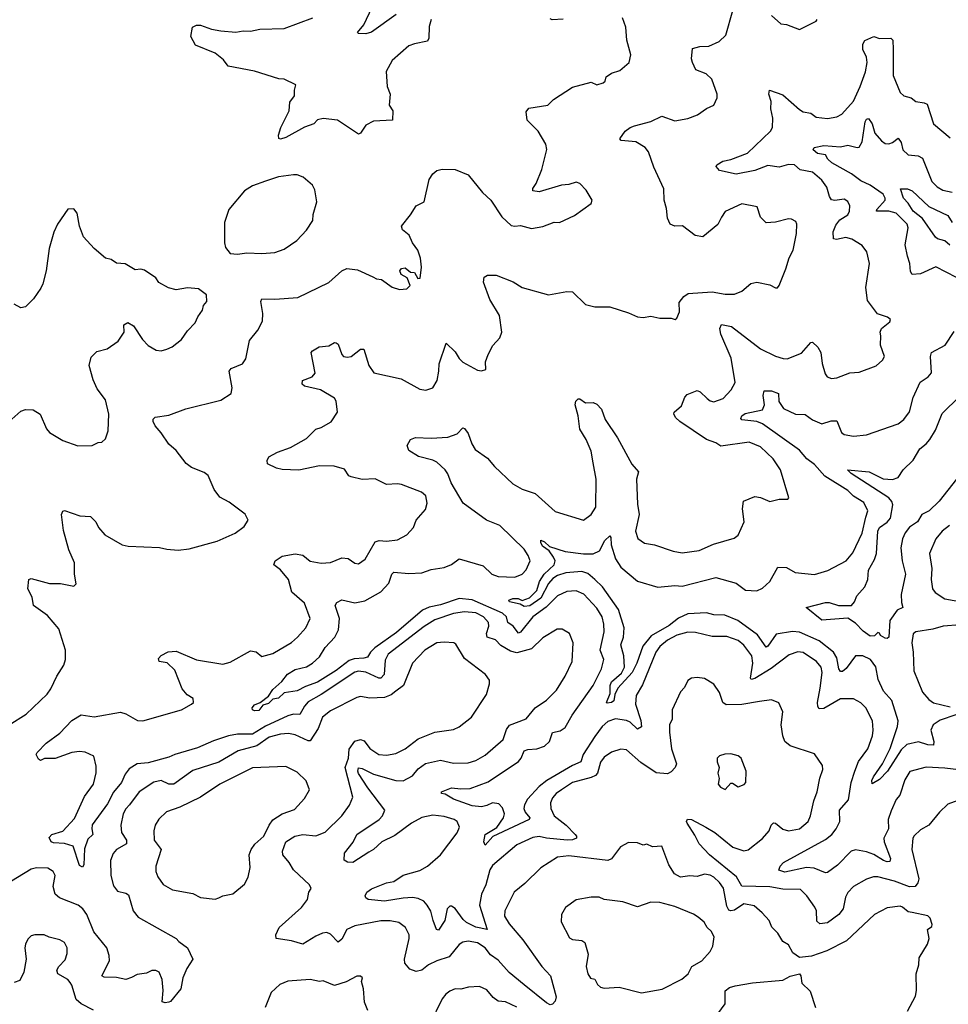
# Model space of a CAD drawing. Extents: x 1954678 to 2060275, y 904822 to 1016299.
# Tile 409 of 467: x 2024494 to 2029484, y 985542 to 990835. Entities that reach past the tile are written whole.
import ezdxf

# ---------------------------------------------------------------- set-up
doc = ezdxf.new("R2010")
doc.units = 0

msp = doc.modelspace()

# ---------------------------------------------------------------- linework, layer by layer
at = {"layer": '0CON20XD'}
for points in [[(2026516.6, 990863.4), (2026385, 990768), (2026355, 990758.8), (2026315, 990760), (2026310, 990765), (2026342.9, 990807.1), (2026388.5, 990901.5)], [(2028265, 989773.3), (2028246, 989734), (2028165, 989668), (2028124.4, 989674.4), (2028055.8, 989725.8), (2028015, 989725.6), (2027989.2, 989735), (2027975, 989767.5), (2027970.3, 989820.3), (2027956.9, 989865), (2027955.7, 989925.7), (2027901.4, 990041.4), (2027873.3, 990125), (2027855, 990147.8), (2027805, 990177.8), (2027726.2, 990186.2), (2027718.8, 990195), (2027748.6, 990235), (2027775, 990255.5), (2027798.8, 990265), (2027885, 990287.8), (2027945, 990316.7), (2028015, 990290.6), (2028085, 990304.4), (2028136.4, 990323.6), (2028185, 990358), (2028224.2, 990375.8), (2028242, 990415), (2028242, 990435), (2028214, 990515), (2028183.2, 990543.2), (2028128, 990565), (2028110, 990605), (2028103.6, 990625), (2028110, 990680), (2028149.2, 990690.8), (2028197.5, 990692.5), (2028252.5, 990717.5), (2028288.9, 990751.1), (2028326.4, 990883.6)], [(2028535, 990858), (2028585, 990812.9), (2028615, 990808.8), (2028685, 990782.5), (2028773.9, 990826.1), (2028778.8, 990835)], [(2024436.6, 987043.4), (2024528.6, 987101.4), (2024641.7, 987208.3), (2024662.2, 987237.8), (2024693.4, 987306.6), (2024731.9, 987365), (2024739.4, 987395), (2024740.5, 987445), (2024705, 987561.2), (2024642.7, 987632.7), (2024568.9, 987685), (2024560.3, 987730.3), (2024537.5, 987775), (2024542.5, 987825), (2024555, 987830), (2024655, 987804.2), (2024713.9, 987803.9), (2024785, 987790), (2024797, 987803), (2024788.8, 987855), (2024788, 987915), (2024757.5, 987985), (2024728.6, 988088.6), (2024719.2, 988175), (2024725, 988192.5), (2024735, 988196), (2024817.3, 988167.3), (2024875, 988163.8), (2024903.8, 988135), (2024918, 988105), (2024951.2, 988065), (2025045, 988012), (2025076.1, 988003.9), (2025245, 987997.5), (2025285, 987988), (2025345, 987984), (2025405, 987990), (2025555, 988031.4), (2025652.5, 988075), (2025699.5, 988110.5), (2025722.5, 988145), (2025706.4, 988176.4), (2025620.5, 988240.5), (2025568.8, 988268.8), (2025538.7, 988308.7), (2025507.5, 988385), (2025485, 988401.4), (2025416.7, 988426.7), (2025388.2, 988448.2), (2025335, 988518.8), (2025295, 988553.8), (2025255, 988613.8), (2025222.4, 988652.4), (2025212, 988675), (2025212, 988688), (2025221.7, 988698.3), (2025295, 988708), (2025387.3, 988742.7), (2025575, 988788.8), (2025630, 988825), (2025635.7, 988855), (2025620, 988945), (2025630.5, 988959.5), (2025691.2, 988985), (2025708.7, 989011.3), (2025729.7, 989110.3), (2025773.6, 989166.4), (2025798.1, 989215), (2025800.9, 989255), (2025790.7, 989319.3), (2025795.7, 989334.3), (2025865, 989332.2), (2025988.3, 989341.7), (2026155, 989421.4), (2026224.5, 989485.5), (2026252.4, 989497.6), (2026310, 989490), (2026391.9, 989451.9), (2026411.7, 989441.7), (2026437.9, 989437.9), (2026495, 989396.2), (2026535, 989383.8), (2026575, 989387.5), (2026592.5, 989405), (2026576.7, 989446.7), (2026543.8, 989465), (2026536.7, 989485), (2026545, 989497.5), (2026565, 989500), (2026595, 989477.5), (2026616.1, 989476.1), (2026633.6, 989443.6), (2026646.2, 989445), (2026653.3, 989505), (2026647.7, 989552.3), (2026634.3, 989595), (2026605.8, 989635), (2026586.4, 989676.4), (2026551.4, 989705), (2026545.8, 989725), (2026594.3, 989785), (2026623.8, 989835), (2026668, 989855), (2026694.2, 989975.8), (2026713.6, 990006.4), (2026735.5, 990024.5), (2026765, 990030.6), (2026835, 990030), (2026905, 990001.2), (2026981.2, 989905), (2027026.2, 989865), (2027084.2, 989774.2), (2027135, 989728), (2027155, 989724), (2027185, 989728), (2027245, 989712), (2027305, 989722.9), (2027366.1, 989746.1), (2027395, 989743.8), (2027475, 989782.5), (2027565, 989847.5), (2027570, 989865), (2027537.7, 989917.7), (2027505, 989953.3), (2027485, 989961.2), (2027445, 989949.2), (2027405, 989945.6), (2027285, 989909.2), (2027252.5, 989915), (2027252.3, 989927.7), (2027270, 989955), (2027300.5, 990029.5), (2027326.8, 990136.8), (2027321.4, 990165), (2027280.6, 990235), (2027222, 990295), (2027215, 990340), (2027230.7, 990359.3), (2027332.5, 990375), (2027363.3, 990405), (2027465, 990472.5), (2027565, 990498), (2027595, 990484), (2027630, 990495), (2027640, 990505), (2027645, 990526.7), (2027675, 990546.7), (2027718.8, 990561.2), (2027768.8, 990605), (2027777.5, 990645), (2027756.2, 990723.8), (2027751.4, 990795), (2027734.2, 990844.2)], [(2026705.5, 990835), (2026695, 990797.5), (2026693.5, 990735), (2026685, 990719.4), (2026615, 990705.5), (2026585, 990693.5), (2026495.8, 990615), (2026463.4, 990556.6), (2026468.6, 990475), (2026485.7, 990435), (2026480, 990375), (2026499.2, 990345), (2026497.5, 990295), (2026395, 990290), (2026355, 990267.5), (2026325.8, 990224.2), (2026315, 990218.8), (2026201.2, 990295), (2026125, 990304.3), (2026095, 990295.6), (2026075, 990274.3), (2026025, 990256.2), (2025925, 990201.5), (2025895, 990192.5), (2025886, 990196), (2025884.1, 990214.1), (2025897.8, 990255), (2025941.5, 990345), (2025945, 990391.2), (2025970.8, 990425), (2025970, 990455), (2025977.5, 990485), (2025915, 990514.3), (2025886.4, 990516.4), (2025755, 990557.5), (2025615, 990584), (2025588.7, 990618.7), (2025545, 990654), (2025438.3, 990698.3), (2025413.3, 990745), (2025422.5, 990795), (2025443.9, 990806.1), (2025465, 990806), (2025524.3, 990784.3), (2025575, 990775.7), (2025655, 990767.1), (2025695, 990775.6), (2025735, 990772.5), (2025785, 990784.3), (2025915, 990788.1), (2026070, 990845)], [(2027415, 990838), (2027355, 990833.3), (2027345, 990838.8)], [(2029122.5, 989135), (2029118.8, 989155), (2029126, 989175), (2029169.5, 989210.5), (2029173, 989223), (2029157.5, 989235), (2029104.2, 989254.2), (2029050.8, 989325), (2029041.4, 989395), (2029060, 989525), (2029046.8, 989586.8), (2029021.7, 989621.7), (2028965.5, 989655.5), (2028933.2, 989663.2), (2028883.1, 989653.1), (2028867.5, 989657.5), (2028866.1, 989695), (2028880.1, 989729.9), (2028901, 989759), (2028944.4, 989785), (2028953.5, 989805), (2028954.5, 989834.5), (2028945, 989858), (2028925, 989870), (2028875, 989862.2), (2028856.9, 989866.9), (2028845.5, 989885), (2028831.5, 989935), (2028805, 989972.7), (2028755, 990015.9), (2028688.3, 990028.3), (2028657.5, 990055), (2028625, 990056.8), (2028575, 990042.3), (2028515, 990051.5), (2028445, 990023.4), (2028345, 990003.8), (2028255, 990023.8), (2028237.5, 990045), (2028240, 990055), (2028272.5, 990075), (2028315, 990082.9), (2028405, 990117.3), (2028529.2, 990235), (2028540, 990255), (2028540.8, 990305), (2028530.6, 990355), (2028532.5, 990395), (2028520.8, 990435), (2028524.2, 990455.8), (2028595, 990430), (2028685, 990352), (2028705, 990340), (2028745, 990332), (2028775, 990310.8), (2028835, 990303.3), (2028885, 990311.8), (2028912.9, 990327.1), (2028975, 990396.9), (2029010.7, 990475), (2029039.6, 990555), (2029048.4, 990605), (2029044.1, 990634.1), (2029024.5, 990675), (2029025, 990702.5), (2029035, 990722), (2029085, 990744.2), (2029115, 990734.4), (2029175.8, 990735.8), (2029185.7, 990725), (2029188.8, 990675), (2029188.8, 990535), (2029225, 990444), (2029245.6, 990425.6), (2029285, 990414.2), (2029310, 990395), (2029355, 990388.2), (2029370, 990380), (2029404.3, 990275), (2029495, 990200)], [(2029528.9, 989448.9), (2029417, 989507), (2029335, 989468.7), (2029290, 989465), (2029280.4, 989480.4), (2029278.5, 989525), (2029265, 989564), (2029252.1, 989625), (2029269.5, 989715), (2029263.6, 989735), (2029204.4, 989795), (2029165, 989805.2), (2029098.6, 989805), (2029099.6, 989815), (2029144.7, 989865), (2029145.6, 989875.6), (2029135, 989896), (2029065, 989945.7), (2029015, 989968.8), (2028965, 990006.4), (2028858.5, 990065), (2028837.3, 990085), (2028825, 990108.6), (2028782, 990115), (2028758.1, 990135), (2028763, 990147), (2028815, 990159.3), (2028905, 990150.9), (2028945, 990160.6), (2028995, 990147.5), (2029005, 990150), (2029021.1, 990178.9), (2029037.1, 990285), (2029045, 990300.8), (2029055, 990304.3), (2029075, 990274.3), (2029090, 990225), (2029125, 990183.3), (2029145, 990170), (2029165, 990167.5), (2029185, 990174.5), (2029215, 990197.5), (2029231.5, 990175), (2029240.6, 990135), (2029268.4, 990108.4), (2029322.4, 990102.4), (2029345, 990090), (2029395, 989965.6), (2029425, 989935.5), (2029455, 989917.9), (2029505, 989908.2)], [(2025665, 989574), (2025715, 989581.2), (2025795, 989577.5), (2025865, 989582.9), (2025915, 989602), (2025982.7, 989647.3), (2026035, 989703.3), (2026070, 989755), (2026071.7, 989788.3), (2026091.2, 989855), (2026079.3, 989919.3), (2026067.5, 989945), (2026018.3, 989988.3), (2025985, 990000), (2025965, 990000), (2025885, 989989.5), (2025815, 989967.5), (2025745, 989942.2), (2025702.9, 989915), (2025618.6, 989815), (2025594.3, 989744.3), (2025593.8, 989635), (2025600.5, 989610.5), (2025625, 989577.5), (2025665, 989574)], [(2029493.1, 989623.1), (2029465, 989646.2), (2029426.5, 989656.5), (2029415.3, 989665.3), (2029346.6, 989766.6), (2029295.8, 989805), (2029268.5, 989848.5), (2029243.6, 989875), (2029227.5, 989925), (2029265, 989925.5), (2029290.8, 989915), (2029380.1, 989830.1), (2029481.3, 989781.3), (2029505.4, 989745)], [(2029555.5, 986644.5), (2029482.4, 986617.6), (2029437.5, 986575), (2029380, 986505), (2029335, 986479.2), (2029301.7, 986448.3), (2029294.3, 986435), (2029287.8, 986375), (2029326.1, 986216.1), (2029321.5, 986195), (2029306.6, 986175), (2029275, 986173.7), (2029195, 986204.3), (2029105, 986228), (2029082.1, 986227.9), (2029044.7, 986215.3), (2028975.3, 986174.7), (2028945, 986143.1), (2028932.3, 986117.7), (2028918.5, 986055), (2028895.6, 986025), (2028835, 985980.6), (2028794.7, 985974.7), (2028778.7, 985988.7), (2028775.3, 986045), (2028766.4, 986065), (2028725, 986125.6), (2028689.8, 986159.8), (2028595, 986160.3), (2028525, 986172.9), (2028375, 986177.3), (2028346.9, 986226.9), (2028201.2, 986345), (2028145, 986404.2), (2028122, 986452), (2028080.6, 986515), (2028077.1, 986525), (2028082.5, 986537.5), (2028105, 986535.5), (2028180.8, 986495), (2028230, 986465), (2028327.3, 986387.3), (2028385, 986366.7), (2028408.1, 986371.9), (2028486.7, 986433.3), (2028521.1, 986475), (2028533.1, 986505), (2028545, 986517.1), (2028556.3, 986516.3), (2028595, 986483.5), (2028625, 986474.5), (2028685, 986485.5), (2028731.1, 986525), (2028744.6, 986555.4), (2028761.8, 986635), (2028780, 986685), (2028793.1, 986756.9), (2028810, 986805), (2028807.5, 986825), (2028765, 986888.8), (2028635, 986930.6), (2028605.6, 986955), (2028594.4, 986985), (2028586.5, 987045), (2028595.8, 987115), (2028573, 987163), (2028535, 987179.2), (2028469.4, 987170.6), (2028375, 987153.5), (2028291.2, 987151.2), (2028273.1, 987165), (2028255, 987217.5), (2028223.7, 987263.7), (2028175, 987292.5), (2028135, 987298.8), (2028104.1, 987295.9), (2028085, 987283.3), (2028067.5, 987245), (2028045, 987221.2), (2028000, 987125), (2028001.2, 987075), (2027986.2, 987045), (2027985.7, 987005), (2027997.1, 986915), (2028023.5, 986835), (2028017.3, 986815), (2027995, 986792.2), (2027975, 986781.1), (2027915, 986785.8), (2027831.8, 986841.8), (2027755, 986910), (2027725, 986914.3), (2027675, 986896.9), (2027635, 986870), (2027615, 986844), (2027599.2, 986785), (2027588, 986772), (2027565, 986760.6), (2027464.3, 986735), (2027405.6, 986695), (2027377.3, 986675), (2027357.9, 986652.1), (2027346.8, 986625), (2027348, 986595), (2027367.1, 986555), (2027430.5, 986505), (2027479.4, 986455), (2027487.1, 986445), (2027485.8, 986435), (2027464, 986426), (2027435.7, 986424.3), (2027324.5, 986434.5), (2027285, 986443.6), (2027250.8, 986439.2), (2027165, 986398.5), (2027035, 986288.5), (2027020, 986265), (2026999.5, 986185), (2026975, 986134.3), (2026964.2, 986075), (2027005.8, 985944.2), (2026945, 985956.4), (2026895, 985981.2), (2026877, 985997), (2026835, 986057.1), (2026815, 986070), (2026805, 986069.2), (2026791.9, 986055), (2026778.3, 985991.7), (2026745, 985941.2), (2026734.5, 985944.5), (2026716.7, 985993.3), (2026702.8, 986042.8), (2026683.8, 986075), (2026665, 986096.2), (2026635, 986110.6), (2026605, 986116.1), (2026555, 986112.4), (2026455, 986096.9), (2026367.5, 986105), (2026353.3, 986115), (2026351.2, 986125), (2026359.4, 986145), (2026385, 986163.6), (2026465, 986194.6), (2026505, 986202.3), (2026555, 986236.6), (2026645, 986262.1), (2026686.2, 986285), (2026754.8, 986345.2), (2026845, 986464.2), (2026856.7, 986495), (2026844.5, 986524.5), (2026828.8, 986535), (2026775, 986551.2), (2026715, 986559.6), (2026655, 986546.2), (2026598.9, 986515), (2026510.5, 986449.5), (2026440.5, 986415), (2026396.2, 986373.8), (2026370.5, 986360.5), (2026285, 986304.5), (2026255.8, 986305.8), (2026237, 986317), (2026240, 986355), (2026285.9, 986414.1), (2026306.7, 986455), (2026425, 986536.2), (2026442.9, 986555), (2026457.1, 986585), (2026365.8, 986705), (2026315, 986782.5), (2026310.9, 986795), (2026315, 986812.5), (2026335, 986809.6), (2026395, 986779.3), (2026515, 986745.3), (2026555, 986742.9), (2026605, 986770.4), (2026635, 986808.5), (2026675, 986837.1), (2026755, 986854.1), (2026825, 986838.7), (2026905, 986840.8), (2026945, 986852.1), (2026995, 986880.5), (2027091.9, 986965), (2027109.9, 987020.1), (2027126.9, 987043.1), (2027215, 987076.9), (2027263.6, 987136.4), (2027325, 987176.9), (2027378.7, 987231.3), (2027425.5, 987305), (2027462.5, 987385), (2027468.1, 987485), (2027448, 987535), (2027408.5, 987558.5), (2027381.7, 987558.3), (2027305, 987511.9), (2027245, 987452.7), (2027165, 987431.6), (2027130.8, 987440.8), (2027080, 987470), (2027050.8, 987500.7), (2027006.4, 987516.4), (2027003, 987535), (2027014.8, 987575), (2027013.5, 987595), (2026987.3, 987625), (2026945, 987646.2), (2026885, 987651.9), (2026825, 987642.9), (2026725, 987608.7), (2026666.8, 987573.2), (2026474.1, 987425), (2026458, 987392), (2026452.9, 987315), (2026435, 987295.9), (2026424.8, 987294.8), (2026355, 987326.5), (2026315, 987332), (2026295, 987328), (2026115, 987207), (2026045, 987167.5), (2026025, 987145.4), (2025999.3, 987100.7), (2025965, 987101.3), (2025935, 987093.3), (2025815, 987036.9), (2025745, 986993.8), (2025665, 986994.8), (2025615.8, 986985), (2025535, 986958.8), (2025448.7, 986921.3), (2025327.8, 986885), (2025295, 986870.3), (2025185, 986839.5), (2025125, 986834.3), (2025082, 986808), (2025061, 986779), (2025041, 986735), (2024998.3, 986681.7), (2024965, 986619.6), (2024884, 986506), (2024881.1, 986485), (2024887.8, 986455), (2024860.9, 986429.1), (2024842.2, 986377.8), (2024837.9, 986292.1), (2024831.7, 986278.3), (2024815, 986288.8), (2024781.3, 986391.3), (2024735, 986407.1), (2024675, 986410), (2024663.8, 986415), (2024652, 986438), (2024667.5, 986455), (2024725, 986471.9), (2024788.6, 986541.4), (2024841.4, 986658.6), (2024891.5, 986725), (2024905.5, 986785.5), (2024905, 986822.5), (2024892.5, 986875), (2024846.6, 986896.6), (2024815, 986900.4), (2024775, 986895.3), (2024685, 986864.2), (2024627, 986863), (2024605, 986853.3), (2024595, 986860), (2024582.5, 986885), (2024587.5, 986895), (2024636.2, 986945), (2024710.2, 986999.8), (2024775, 987066.7), (2024825, 987098.6), (2024895, 987087.8), (2025035, 987112.5), (2025063.9, 987103.9), (2025127.8, 987067.8), (2025155, 987066.2), (2025364, 987125), (2025418, 987155), (2025427.5, 987165), (2025425.8, 987185), (2025394.7, 987204.7), (2025367.1, 987237.1), (2025328.4, 987338.4), (2025286.7, 987376.7), (2025243.3, 987385), (2025239.3, 987400.7), (2025253.9, 987416.1), (2025292.7, 987437.3), (2025335, 987440), (2025445, 987394.4), (2025585, 987370.5), (2025625, 987381.1), (2025735, 987442.5), (2025765, 987435.8), (2025795, 987411.4), (2025855, 987427.8), (2025955, 987487.3), (2025987.8, 987515), (2026032.2, 987565), (2026054.5, 987615), (2026025, 987697.5), (2025957, 987757), (2025938.5, 987825), (2025895, 987878.1), (2025860, 987905), (2025867.5, 987925), (2025905, 987951.1), (2025974.2, 987964.2), (2026015, 987956.7), (2026055, 987924.4), (2026115, 987913.6), (2026165, 987916.9), (2026225, 987941.9), (2026258.7, 987938.7), (2026295, 987914), (2026315, 987910), (2026350.6, 987935), (2026405, 988027.1), (2026425, 988034.5), (2026465, 988031.5), (2026525, 988038.9), (2026574.7, 988065.3), (2026610, 988105), (2026623.8, 988145), (2026675, 988201.2), (2026684, 988235), (2026675.8, 988275), (2026653.3, 988295), (2026545, 988335.6), (2026525, 988340.6), (2026465, 988336.9), (2026405, 988367.5), (2026335, 988363.5), (2026275, 988378.1), (2026263.6, 988383.6), (2026239.4, 988419.4), (2026184, 988434), (2026105, 988436.6), (2025995, 988412.7), (2025905, 988416.7), (2025873.5, 988423.5), (2025826.4, 988446.4), (2025823.8, 988465), (2025833.3, 988485), (2025879.7, 988510.3), (2025948.8, 988535), (2026035, 988582.9), (2026085, 988634.5), (2026115, 988643.3), (2026167.4, 988672.6), (2026201.2, 988725), (2026195.6, 988785), (2026185, 988799.4), (2026110, 988845), (2026025, 988864.5), (2026011.2, 988875), (2026013.8, 988895), (2026065, 988915.7), (2026082.5, 988935), (2026060.8, 989045), (2026066.7, 989055), (2026103.6, 989076.4), (2026155, 989081.4), (2026185, 989100), (2026195, 989098), (2026205, 989090), (2026224.4, 989034.4), (2026235, 989024.2), (2026255, 989020), (2026275, 989024.2), (2026325, 989064), (2026343.9, 989063.9), (2026370.6, 988975), (2026397, 988937), (2026543.5, 988903.5), (2026645, 988848), (2026675.9, 988844.1), (2026715, 988856.2), (2026737.5, 988895), (2026745.7, 988945), (2026748.1, 988985), (2026785, 989095.8), (2026835, 989050), (2026855, 989014), (2026875, 988992.9), (2026955, 988950), (2026975, 988947.5), (2026998.8, 988955), (2026998, 988995), (2027012, 989035), (2027035.9, 989084.1), (2027074, 989125), (2027085.6, 989155), (2027072.5, 989245), (2027021.2, 989331.2), (2026986.1, 989423.9), (2026989.5, 989450.5), (2027008.8, 989461.2), (2027055, 989462), (2027146.7, 989425), (2027195, 989395.6), (2027335, 989356), (2027435, 989372.9), (2027465, 989372.5), (2027535, 989303.8), (2027585, 989291.2), (2027665, 989292), (2027765, 989258.6), (2027815, 989237.5), (2027845, 989234.3), (2027885, 989241.4), (2027935, 989229.4), (2027995, 989230), (2028016.4, 989223.6), (2028025, 989230), (2028040, 989265), (2028038.9, 989315), (2028063.1, 989346.9), (2028086.4, 989363.6), (2028215, 989371.8), (2028285, 989360), (2028335, 989358.6), (2028375, 989375.7), (2028422.6, 989417.4), (2028455, 989424.2), (2028525, 989410), (2028555, 989393.3), (2028566.4, 989393.6), (2028576.2, 989405), (2028612, 989495), (2028628.6, 989555), (2028650.8, 989595), (2028668.5, 989685), (2028670, 989735), (2028665, 989750), (2028642.3, 989762.3), (2028625, 989764), (2028555, 989745.7), (2028505, 989742), (2028475, 989773.3), (2028457.9, 989827.9), (2028375.5, 989845.5), (2028285, 989804.4), (2028265, 989773.3)], [(2024435, 988673.3), (2024499.3, 988730.7), (2024525, 988738.8), (2024567.3, 988737.3), (2024603.9, 988713.9), (2024638.8, 988635), (2024653.8, 988615), (2024725, 988572), (2024806.4, 988543.6), (2024883.6, 988546.4), (2024915, 988561.2), (2024935, 988563.8), (2024955, 988582.5), (2024969.2, 988625), (2024973.1, 988715), (2024955, 988791.2), (2024910.6, 988850.6), (2024889.5, 988899.5), (2024867.5, 988975), (2024878.6, 989021.4), (2024908.8, 989051.2), (2024964.3, 989065.7), (2025022.7, 989107.3), (2025056.2, 989155), (2025053.3, 989195), (2025075, 989206.7), (2025105, 989188.8), (2025154, 989115), (2025185, 989082.5), (2025228.3, 989058.3), (2025255, 989053.8), (2025285, 989063.3), (2025313.8, 989076.2), (2025363.3, 989115), (2025395, 989162.5), (2025436.7, 989205), (2025451.7, 989238.3), (2025477, 989273), (2025482.3, 989297.7), (2025499.3, 989320.7), (2025497.5, 989355), (2025455, 989387.5), (2025395, 989392.5), (2025335, 989382.5), (2025293.6, 989393.6), (2025242.5, 989422.5), (2025225, 989446.7), (2025165, 989488.8), (2025145, 989494), (2025115, 989490), (2025061.7, 989521.7), (2025015, 989526), (2024985, 989546.2), (2024955, 989553.3), (2024894.3, 989604.3), (2024836.8, 989666.8), (2024816, 989725), (2024802.5, 989795), (2024785, 989817.5), (2024753.6, 989816.4), (2024696.7, 989735), (2024678.3, 989691.7), (2024652, 989605), (2024637.1, 989485), (2024619.2, 989415), (2024607.6, 989392.4), (2024568.8, 989335), (2024525, 989291.2), (2024500, 989285), (2024465, 989306)], [(2029555, 986800.5), (2029465, 986812), (2029365, 986816.4), (2029276.9, 986793.1), (2029250.8, 986749.2), (2029223.8, 986666.2), (2029205, 986642.5), (2029177.3, 986582.7), (2029161.2, 986535), (2029162.9, 986485), (2029137.8, 986435), (2029139.5, 986415), (2029173.8, 986326.2), (2029169.6, 986310.4), (2029155, 986307.9), (2029135.6, 986315), (2029085, 986347), (2029045, 986362.4), (2028985, 986372.2), (2028962.5, 986365), (2028889.7, 986290.3), (2028835, 986250), (2028825, 986248.6), (2028763.6, 986273.6), (2028722.5, 986277.5), (2028605, 986253.1), (2028572.9, 986262.9), (2028580.8, 986285), (2028598, 986305), (2028825, 986427.9), (2028858.5, 986455), (2028882.5, 986485), (2028901.8, 986525), (2028899.5, 986585), (2028948.8, 986641.2), (2028961.9, 986735), (2028981.8, 986795), (2029002.6, 986847.4), (2029051.1, 986915), (2029076.2, 986985), (2029080.9, 987015), (2029076.4, 987065), (2029040.5, 987135), (2029015, 987163.1), (2028975, 987184.4), (2028905, 987184), (2028815, 987131.8), (2028790.8, 987130.8), (2028782.8, 987142.8), (2028781.2, 987165), (2028795, 987241.2), (2028805.8, 987325.8), (2028800.9, 987355), (2028775.5, 987385), (2028705, 987432.3), (2028675, 987435.9), (2028630, 987420), (2028532.6, 987347.4), (2028445, 987294), (2028425, 987288.6), (2028420.5, 987295), (2028434.7, 987375), (2028428.5, 987415), (2028385, 987473.1), (2028355, 987497.1), (2028295, 987520), (2028215, 987518.8), (2028125, 987541.5), (2028085, 987542.8), (2028025, 987525.7), (2027975, 987498.6), (2027934.7, 987465), (2027911.9, 987435), (2027840.4, 987259.6), (2027807.2, 987202.8), (2027804, 987155), (2027831.8, 987068.2), (2027835.7, 987034.3), (2027815, 987020.6), (2027775, 987058.6), (2027755, 987068.3), (2027695, 987076.1), (2027655, 987062.8), (2027625, 987035.8), (2027585, 986982.2), (2027522.5, 986885), (2027509.2, 986845), (2027465, 986826.2), (2027327.1, 986745), (2027286.5, 986713.5), (2027222.2, 986645), (2027206.3, 986615), (2027203.2, 986595), (2027210.7, 986575), (2027235.4, 986545), (2027231.5, 986535), (2027036.7, 986443.3), (2026995, 986396.7), (2026988, 986415), (2026995.7, 986455), (2027058, 986492), (2027094.7, 986545), (2027099.5, 986565), (2027088.9, 986598.9), (2027069.8, 986619.8), (2027035, 986624.7), (2027005, 986610.5), (2026975, 986604.3), (2026925, 986609.5), (2026825, 986645.6), (2026781.4, 986671.4), (2026760, 986675), (2026760, 986685), (2026815, 986706.2), (2026865, 986700), (2026915, 986702.3), (2027012.3, 986737.7), (2027175, 986846.4), (2027189.6, 986865), (2027205.6, 986905), (2027225, 986912.5), (2027273.8, 986915), (2027315, 986930.4), (2027340.4, 986955), (2027357.3, 987002.7), (2027397.7, 987012.3), (2027425, 987030), (2027463.1, 987096.9), (2027575.4, 987255), (2027620, 987345), (2027633.8, 987395), (2027613.7, 987445), (2027634.7, 987545), (2027633.9, 987585), (2027624.6, 987625), (2027595, 987671.9), (2027525, 987746.7), (2027485, 987763.8), (2027435, 987760.9), (2027385, 987737.3), (2027323.8, 987676.2), (2027252.1, 987625), (2027185, 987542.3), (2027175, 987537.5), (2027146.6, 987575), (2027116.9, 987595), (2027110.5, 987625), (2027088.9, 987645), (2026925, 987715.4), (2026855, 987722.6), (2026755, 987689.6), (2026695, 987677.2), (2026658.7, 987661.3), (2026519.8, 987540.2), (2026401.8, 987458.2), (2026378.4, 987435), (2026362.7, 987407.3), (2026342.8, 987402.8), (2026290.8, 987399.2), (2026265, 987390.5), (2026195, 987336.6), (2026095, 987273.1), (2026029.9, 987250.1), (2025985, 987226.9), (2025915, 987217.1), (2025885, 987188), (2025855, 987182), (2025830.7, 987159.3), (2025800.5, 987149.5), (2025779.4, 987120.6), (2025755, 987119.1), (2025745.7, 987125), (2025743.6, 987135), (2025755, 987151.5), (2025785.7, 987164.3), (2025830.8, 987199.2), (2025855, 987233.5), (2025902.5, 987277.5), (2025932.6, 987317.4), (2025975, 987341.7), (2026034.7, 987355.3), (2026066.9, 987375), (2026105, 987410), (2026135, 987460), (2026188.2, 987515), (2026207.9, 987555), (2026211.8, 987615), (2026190, 987685), (2026197.9, 987702.1), (2026224.4, 987715.6), (2026295, 987700), (2026348.5, 987711.5), (2026435, 987759.4), (2026477.5, 987805), (2026494.4, 987855), (2026504.6, 987865.4), (2026585, 987858.5), (2026655, 987860.9), (2026705, 987878.9), (2026775, 987890), (2026815, 987906.7), (2026855, 987936.4), (2026985, 987899.4), (2027031.4, 987855), (2027065, 987841.6), (2027155, 987838.5), (2027194.3, 987855), (2027215, 987877.1), (2027237.9, 987925), (2027227.1, 987955), (2027205, 987988.5), (2027074.4, 988115), (2027002.9, 988145), (2026877.5, 988235), (2026812.5, 988345), (2026794.2, 988394.2), (2026781.1, 988415), (2026735.8, 988455.8), (2026715, 988467.1), (2026636.6, 988486.6), (2026585, 988518.8), (2026576.7, 988545), (2026595, 988577.5), (2026621.4, 988588.6), (2026705, 988584.4), (2026795, 988590), (2026845, 988609.2), (2026875, 988640), (2026885, 988636.7), (2026905, 988611.2), (2026923.5, 988555), (2026941.5, 988525), (2027008.2, 988478.2), (2027045, 988432.3), (2027145, 988339.5), (2027195, 988310.4), (2027265, 988287.3), (2027371.1, 988191.1), (2027524.1, 988144.1), (2027565, 988175.8), (2027590, 988215), (2027592.4, 988365), (2027576.7, 988453.3), (2027564.6, 988515), (2027537.6, 988577.6), (2027503.7, 988633.7), (2027494.6, 988705), (2027478.8, 988765), (2027483.3, 988785), (2027495, 988797.5), (2027505, 988797.5), (2027535, 988776), (2027575, 988776.2), (2027595, 988768), (2027621.2, 988741.2), (2027640.6, 988685), (2027706.8, 988586.8), (2027783.1, 988445), (2027818.6, 988405), (2027808.9, 988365), (2027815, 988230), (2027823.8, 988175), (2027802.7, 988085), (2027816.6, 988046.6), (2027851.1, 988021.1), (2027905, 988012.2), (2028005, 987977.5), (2028055, 987968.1), (2028145, 987980.6), (2028223.3, 988015), (2028333.1, 988046.9), (2028355.8, 988064.2), (2028388.1, 988135), (2028377.8, 988205), (2028383.9, 988246.1), (2028445, 988270.8), (2028475, 988265.6), (2028525, 988244.2), (2028575, 988257.1), (2028622.5, 988257.5), (2028627.5, 988265), (2028582.5, 988415), (2028542.5, 988475), (2028475, 988538.1), (2028414.6, 988564.6), (2028262.7, 988542.7), (2028235, 988559.6), (2028185, 988577.5), (2028041.1, 988675), (2028020, 988695), (2028009.1, 988715), (2028010.5, 988725), (2028050.8, 988759.2), (2028068.5, 988805), (2028080.4, 988819.6), (2028135, 988841.8), (2028150, 988835), (2028187.7, 988797.7), (2028205, 988785.7), (2028225, 988781.4), (2028275, 988798.6), (2028317.8, 988845), (2028339.4, 988885), (2028316.7, 989015), (2028262.3, 989145), (2028256.7, 989175), (2028265, 989195.7), (2028318.8, 989185), (2028475.3, 989065.3), (2028555, 989026.4), (2028596.9, 989013.1), (2028617.9, 989012.1), (2028695, 989041.9), (2028745, 989099.2), (2028755, 989100.8), (2028782.5, 989075), (2028799.4, 989045), (2028806.8, 988986.8), (2028821.9, 988931.9), (2028834.2, 988914.2), (2028855.9, 988905.9), (2028885, 988909.2), (2028955, 988935.8), (2029005, 988939.2), (2029096.8, 988973.2), (2029130, 989005), (2029140.8, 989025), (2029119.2, 989085), (2029122.5, 989135)], [(2028910.8, 988615), (2028925.5, 988605.5), (2028975, 988595.7), (2029045, 988602.5), (2029215, 988662.9), (2029246.2, 988685), (2029276.2, 988726.2), (2029295.4, 988804.6), (2029333, 988887), (2029375.5, 988914.5), (2029394.3, 988935.7), (2029388.1, 989025), (2029394.2, 989045), (2029466.9, 989085), (2029515, 989159.2)], [(2029525, 987098.5), (2029440.5, 987069.5), (2029402.3, 987045), (2029391.2, 987015), (2029407.1, 986955), (2029405, 986934.5), (2029375, 986936.7), (2029325, 986953.1), (2029261.9, 986938.1), (2029230.5, 986909.5), (2029158.1, 986795), (2029115, 986750.4), (2029075, 986727.5), (2029074.3, 986744.3), (2029083.1, 986765), (2029131.1, 986835), (2029172.7, 986917.3), (2029211.2, 987035), (2029215.7, 987065), (2029181.2, 987175), (2029135.5, 987225.5), (2029108, 987288), (2029095.2, 987355.2), (2029066.9, 987395), (2029025, 987414.4), (2028985.6, 987414.4), (2028935, 987347.9), (2028915, 987331.8), (2028905, 987331.1), (2028896.2, 987346.2), (2028884.8, 987405), (2028867.6, 987435), (2028790.8, 987495), (2028685, 987541.9), (2028646.8, 987546.8), (2028559.2, 987530.8), (2028515, 987467.1), (2028505, 987460.9), (2028458.8, 987528.8), (2028353.2, 987605), (2028283.8, 987633.8), (2028225, 987636.2), (2028185, 987646), (2028085, 987641.2), (2028035, 987617.5), (2027985, 987578.1), (2027887.8, 987522.2), (2027842.5, 987467.5), (2027810.7, 987375), (2027785, 987326), (2027708.1, 987241.9), (2027691.9, 987208.1), (2027686.4, 987173.6), (2027675, 987163.9), (2027651.5, 987161.5), (2027648, 987165), (2027666.9, 987213.1), (2027667.5, 987255), (2027674, 987275), (2027728.1, 987321.9), (2027743.8, 987355), (2027741.1, 987415), (2027725.3, 987475), (2027739.6, 987515), (2027743.3, 987565), (2027711.3, 987665), (2027626.7, 987786.7), (2027585.7, 987825.7), (2027547, 987857), (2027515, 987869.3), (2027429.5, 987860.5), (2027383.7, 987846.3), (2027358.6, 987831.4), (2027335.6, 987804.4), (2027295.3, 987725), (2027235, 987684.8), (2027205, 987680.9), (2027183.7, 987693.7), (2027127.1, 987705), (2027122.5, 987715), (2027145, 987723.8), (2027172.8, 987722.8), (2027195, 987712), (2027233, 987727), (2027273.3, 987766.7), (2027287.5, 987815), (2027312.6, 987855), (2027366.2, 987905), (2027370.8, 987925), (2027362.5, 987945), (2027339.2, 987979.2), (2027303.9, 988005), (2027293.8, 988025), (2027295, 988036.7), (2027315, 988028.6), (2027342.1, 988002.1), (2027425, 987976.4), (2027523.5, 987963.5), (2027575, 987964.2), (2027610.8, 987979.3), (2027639.2, 988035), (2027665, 988060), (2027671.7, 988051.7), (2027672.3, 988012.3), (2027696.2, 987936.2), (2027725, 987891.2), (2027815, 987816.9), (2027923.7, 987783.7), (2028015, 987793.2), (2028055, 987789.1), (2028235, 987836.8), (2028345, 987806.2), (2028395, 987767.9), (2028455, 987764.1), (2028485, 987778.9), (2028525.2, 987814.8), (2028568, 987892), (2028615, 987890), (2028662.3, 987862.3), (2028765, 987852.3), (2028836.1, 987873.9), (2028934.6, 987925.4), (2028970.5, 987969.5), (2029020.9, 988075), (2029040.9, 988160.9), (2029052.2, 988195), (2029029.8, 988239.8), (2028974.2, 988274.3), (2028944.3, 988304.3), (2028821.5, 988381.5), (2028765, 988443.3), (2028725, 988473.6), (2028685, 988520.5), (2028485, 988662.3), (2028455, 988674.8), (2028374.6, 988684.6), (2028370.3, 988690.3), (2028374.4, 988705), (2028392.7, 988717.3), (2028485, 988737.3), (2028495.9, 988764.1), (2028490, 988815), (2028495, 988838.8), (2028535, 988839.2), (2028571.9, 988825), (2028573.2, 988783.2), (2028598, 988745), (2028663.3, 988715), (2028715, 988712.3), (2028755, 988683.9), (2028805, 988662.5), (2028855, 988678.9), (2028885, 988678), (2028910.8, 988615)], [(2029528.8, 988365), (2029435, 988247.3), (2029380.8, 988195), (2029341.8, 988175), (2029319.6, 988135), (2029275, 988106.9), (2029252.9, 988077.1), (2029238.8, 988045), (2029228.7, 987995), (2029236.5, 987926.5), (2029254.7, 987855), (2029230.9, 987745), (2029232.3, 987702.3), (2029240, 987675), (2029210.2, 987659.8), (2029170.5, 987605), (2029164.4, 987515.6), (2029155, 987507.5), (2029145, 987510), (2029120, 987525), (2029115, 987537.5), (2029105, 987540), (2029087, 987523), (2029065, 987520.8), (2029027.1, 987547.1), (2028985, 987590), (2028945, 987618), (2028805, 987607.1), (2028720, 987675), (2028825, 987701.9), (2028845, 987701.9), (2028895, 987685.8), (2028964, 987686), (2028980, 987705), (2028992.7, 987737.3), (2029035, 987786.2), (2029051.8, 987825), (2029056.2, 987876.2), (2029087.2, 987932.8), (2029097.9, 987965), (2029105.2, 988085), (2029115, 988104.7), (2029156.2, 988133.8), (2029173.2, 988155), (2029186.7, 988226.7), (2029181.2, 988245), (2029164.2, 988264.2), (2028962, 988395), (2028942.5, 988415), (2029058.8, 988405), (2029135, 988367.3), (2029185, 988362.5), (2029215, 988374.4), (2029242.7, 988415), (2029295, 988466.7), (2029331.7, 988528.3), (2029365.9, 988554.1), (2029385, 988577.3), (2029415, 988628.9), (2029451.4, 988718.6), (2029545, 988809.2)], [(2029491.1, 988115), (2029451.9, 988085), (2029416.9, 988045), (2029382.5, 987965), (2029395.7, 987885), (2029393.1, 987825), (2029400, 987775), (2029414.2, 987755), (2029465, 987720.8), (2029585, 987700.8)], [(2029547.8, 987582.2), (2029456.1, 987573.9), (2029401.8, 987558.2), (2029310, 987545), (2029295, 987533.3), (2029288.2, 987485), (2029296.2, 987435), (2029298.5, 987335), (2029345, 987220), (2029380.1, 987180.1), (2029405, 987162), (2029495, 987140.9)], [(2029265.6, 985504.4), (2029308, 985585), (2029314.2, 985615.8), (2029311.1, 985705), (2029325.7, 985755), (2029328, 985792), (2029373.3, 985865), (2029381.2, 985895), (2029372.5, 985945), (2029395, 985960.8), (2029398.5, 985971.5), (2029386.9, 986005), (2029375, 986018), (2029290, 986035), (2029268.8, 986038.8), (2029238, 986065), (2029225, 986069.1), (2029155, 986060), (2029087.1, 986025), (2028937.3, 985882.7), (2028831.1, 985828.9), (2028749.1, 985800.9), (2028684.4, 985794.4), (2028649.2, 985819.2), (2028625, 985862), (2028595, 985878.8), (2028568, 985925), (2028536.8, 985956.8), (2028521.7, 985991.7), (2028484.2, 986034.2), (2028440.9, 986070.9), (2028385, 986081.6), (2028335, 986048.9), (2028315, 986044.1), (2028305, 986047.8), (2028295, 986068.8), (2028275.6, 986165.6), (2028255, 986196.5), (2028225, 986225.4), (2028205, 986236.7), (2028175, 986240.9), (2028135, 986228.9), (2028095, 986233.2), (2028045, 986226), (2028013.4, 986243.4), (2027982.4, 986292.4), (2027945, 986392), (2027895, 986388.6), (2027865, 986402), (2027845, 986398), (2027815, 986409.4), (2027765, 986412.5), (2027722.2, 986387.8), (2027675, 986324.3), (2027655, 986315.6), (2027445, 986340.5), (2027385, 986332.1), (2027294.2, 986275.8), (2027209.5, 986190.5), (2027152.2, 986145), (2027101.5, 986045), (2027100, 986015), (2027123.8, 985975), (2027198.3, 985888.3), (2027300.9, 985745), (2027345.8, 985695), (2027377.1, 985582.9), (2027371.2, 985558.8), (2027357.3, 985542.7), (2027345, 985538.8), (2027325, 985549.2), (2027205, 985646), (2027123.8, 985713.8), (2027065, 985778.6), (2027025, 985808.2), (2026995, 985845.2), (2026955, 985871.9), (2026905, 985881.6), (2026875, 985876), (2026855, 985862.9), (2026802.5, 985797.5), (2026735, 985775.3), (2026691.4, 985755), (2026655, 985726), (2026625, 985719.2), (2026590.9, 985730.9), (2026563.5, 985763.5), (2026561.6, 985785), (2026587.8, 985895), (2026587.5, 985915), (2026566.9, 985955), (2026531.7, 985981.7), (2026485, 985991.5), (2026435, 985991.6), (2026295, 985964.2), (2026252.9, 985945), (2026225, 985892.2), (2026205, 985876.5), (2026165, 985919.7), (2026145, 985927.3), (2026122, 985925), (2026085, 985909.1), (2026015, 985864.4), (2025955, 985883.8), (2025872.5, 985895), (2025870, 985915), (2025889.2, 985955), (2026008.5, 986061.5), (2026040, 986105), (2026048, 986145), (2026060, 986165), (2026051.4, 986185), (2025965, 986265.5), (2025942.3, 986305), (2025907.8, 986345), (2025906.1, 986365), (2025924.4, 986415.6), (2025973.5, 986446.5), (2026015, 986454.7), (2026085, 986448.2), (2026135, 986467.3), (2026225.5, 986555), (2026267.1, 986612.9), (2026284.5, 986655.5), (2026242.5, 986815), (2026260.2, 986865), (2026265, 986914.3), (2026294.4, 986955.6), (2026325, 986964.6), (2026345, 986957.8), (2026375, 986916.7), (2026424.2, 986884.2), (2026465, 986880.8), (2026515, 986889.5), (2026565, 986914.4), (2026635, 986968.8), (2026725, 987005.4), (2026825, 987020), (2026855, 987034.4), (2026921.4, 987085), (2027002.4, 987207.6), (2027018.8, 987265), (2027018.8, 987285), (2026998, 987315), (2026885, 987400), (2026838.5, 987478.5), (2026827.5, 987485), (2026775, 987489.4), (2026735, 987484.4), (2026671.9, 987445), (2026604.4, 987375), (2026556.2, 987255), (2026515.7, 987225)], [(2026515.7, 987225), (2026490, 987205), (2026455, 987192), (2026375, 987188.5), (2026325, 987196.7), (2026305, 987191.9), (2026165, 987120), (2026122.2, 987085), (2026098.8, 987025), (2026055, 986958.8), (2026045, 986957.7), (2025975, 986991.3), (2025938.3, 986998.3), (2025895, 986994.3), (2025835, 986977.5), (2025768.4, 986931.6), (2025668.6, 986905), (2025565, 986843.4), (2025425, 986798), (2025322.5, 986725), (2025295, 986724.7), (2025255, 986744.5), (2025215, 986735.5), (2025136.4, 986683.6), (2025085, 986613.8), (2025065, 986593.1), (2025050, 986565), (2025038.2, 986505), (2025040.5, 986465), (2025067.9, 986425), (2025068.2, 986405), (2025013.5, 986375), (2024996.8, 986353.2), (2024981.5, 986315), (2024984.7, 986235), (2024998.5, 986178.5), (2025019.3, 986149.3), (2025065, 986138.9), (2025079.6, 986129.6), (2025104.5, 986045), (2025130.4, 986010.4), (2025335, 985896.2), (2025348.9, 985878.9), (2025395, 985846), (2025423.8, 985785), (2025392.5, 985735), (2025370.5, 985685), (2025360.6, 985625), (2025305, 985557.5), (2025295, 985553.3), (2025275, 985550), (2025260, 985555), (2025264.2, 985615.8), (2025259.5, 985675), (2025244.4, 985714.4), (2025225, 985722.9), (2025205, 985722.9), (2025175, 985709.1), (2025125, 985702.5), (2025095, 985686.5), (2025064.6, 985675.4), (2025015, 985685.4), (2024947.3, 985687.3), (2024936.2, 985695), (2024976.7, 985775), (2024975.3, 985805), (2024961.6, 985845), (2024892.4, 985932.4), (2024855, 986024.6), (2024834.1, 986055), (2024809.1, 986075), (2024708, 986115), (2024684, 986134), (2024673.3, 986175), (2024684.4, 986235), (2024674, 986255), (2024644.5, 986274.5), (2024585, 986276.2), (2024555, 986268.5), (2024375, 986160)], [(2028285, 986697.5), (2028315, 986730), (2028325, 986730), (2028355, 986711.2), (2028387.1, 986722.9), (2028396.2, 986735), (2028398.8, 986795), (2028371.2, 986865), (2028355, 986877.5), (2028315, 986888.6), (2028282.7, 986887.3), (2028255, 986878), (2028242.9, 986865), (2028242.5, 986845), (2028253.8, 986815), (2028246.7, 986785), (2028253.3, 986755), (2028247.5, 986725), (2028259.3, 986709.3), (2028285, 986697.5)], [(2025545, 986107.5), (2025565, 986114.2), (2025585, 986125.8), (2025640, 986135), (2025701.3, 986188.7), (2025721.4, 986225), (2025733.2, 986276.8), (2025726.9, 986345), (2025737.5, 986375), (2025756.9, 986403.1), (2025806.7, 986445), (2025834.8, 986505.2), (2025855, 986533.6), (2025904.3, 986565.7), (2025971.4, 986588.6), (2026025, 986648), (2026050.6, 986695), (2026033.2, 986743.2), (2025985, 986790), (2025925, 986820.6), (2025745, 986813.3), (2025570, 986725), (2025465, 986656.2), (2025355, 986600.9), (2025283.6, 986576.4), (2025241.9, 986538.1), (2025222.5, 986505), (2025215.6, 986475), (2025216.5, 986425), (2025254.5, 986375), (2025225.6, 986285), (2025225.6, 986255), (2025237.2, 986227.2), (2025265.6, 986185.6), (2025315, 986158), (2025425, 986137.5), (2025465, 986115.7), (2025545, 986107.5)], [(2027835, 985604.3), (2027947.4, 985622.6), (2028052.4, 985677.6), (2028087.1, 985705), (2028105.6, 985745), (2028160.5, 985775), (2028203.8, 985826.2), (2028218.9, 985855), (2028226.2, 985905), (2028210.8, 985935), (2028188.6, 985955), (2028172.8, 985982.8), (2028139.8, 986009.8), (2028115, 986025.8), (2028015, 986067.5), (2027935, 986090), (2027885, 986091.2), (2027815, 986066), (2027735, 986092), (2027635.8, 986105.8), (2027608.8, 986118.8), (2027565, 986118.6), (2027485, 986104), (2027427.7, 986062.3), (2027406.2, 986025), (2027404.2, 985985), (2027448.8, 985898.8), (2027465, 985890.8), (2027515, 985884.3), (2027530.8, 985875), (2027548.7, 985811.3), (2027539.1, 985745), (2027546.9, 985705), (2027562.1, 985682.1), (2027585, 985677.5), (2027599.1, 985649.1), (2027615, 985634), (2027635, 985628.8), (2027715, 985634.4), (2027835, 985604.3)], [(2024891.1, 985511.1), (2024824.8, 985544.8), (2024798, 985568), (2024775, 985644), (2024765, 985660), (2024751.9, 985675), (2024698.5, 985705), (2024694.5, 985725), (2024704.3, 985745), (2024738.6, 985781.4), (2024750, 985815), (2024748.9, 985845), (2024735, 985874), (2024708.9, 985888.9), (2024652.7, 985902.7), (2024625, 985916), (2024575, 985916.2), (2024555, 985910), (2024537.7, 985892.3), (2024526, 985865), (2024522.5, 985845), (2024528.6, 985785), (2024516.7, 985715), (2024495, 985669.2), (2024465, 985658.5)], [(2026365, 985508.8), (2026346.4, 985553.6), (2026340.8, 985625), (2026331.2, 985665), (2026336.7, 985685), (2026325, 985692.5), (2026305, 985692.5), (2026247.7, 985662.3), (2026185, 985642.5), (2026125, 985668.8), (2026105, 985663.8), (2026055, 985675.7), (2025935, 985666.7), (2025891.3, 985648.7), (2025846.2, 985605), (2025813.3, 985525)], [(2028245, 985491.4), (2028284.4, 985545), (2028285.6, 985615), (2028308.5, 985631.5), (2028338.2, 985641.8), (2028432.6, 985657.4), (2028595, 985671.9), (2028635, 985693.3), (2028685, 985706.2), (2028692, 985695), (2028697.5, 985655), (2028742.9, 985612.9), (2028770, 985525)], [(2027165, 985526), (2027105, 985555.6), (2027065, 985559.4), (2027038.7, 985578.7), (2027005, 985620), (2026965, 985636.9), (2026905.6, 985634.4), (2026865, 985622.9), (2026835, 985624.4), (2026805, 985613.1), (2026783.9, 985596.1), (2026765, 985572), (2026698.2, 985435)]]:
    msp.add_lwpolyline(points, dxfattribs=at)

doc.saveas('drawing.dxf')
